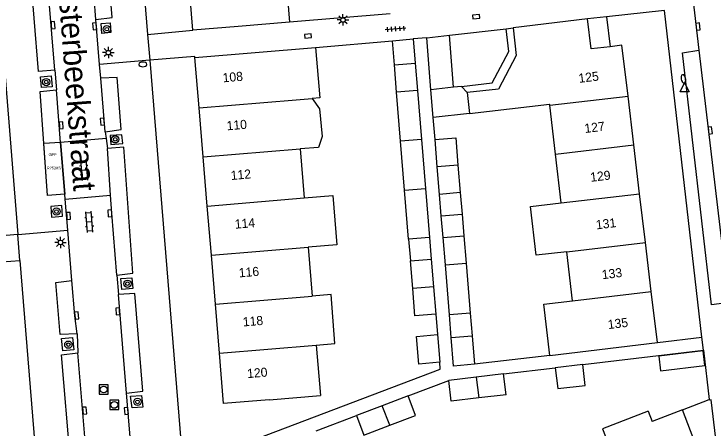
# Model space of a CAD drawing. Extents: x 125000 to 129004, y 397500 to 399008.
# Drawn here: x 127387.5 to 127464.2, y 398740.1 to 398785.6 of the extents above; entities that cross this region are included whole.
import ezdxf

# ---------------------------------------------------------------- set-up
doc = ezdxf.new("R2010")
doc.units = 0
for name, color, linetype in [('bp-anno-kenteken', 7, 'Continuous'), ('bp-grn-parkeervak', 7, 'Continuous'), ('gg-afsc-erfafscheiding', 7, 'Continuous'), ('gg-afsc-muur', 7, 'Continuous'), ('gg-anno-huisnummerreeks BGT', 7, 'Continuous'), ('gg-anno-openbare ruimte label', 7, 'Continuous'), ('gg-bbg-bijgebouw', 7, 'Continuous'), ('gg-bbg-gedigitaliseerde bebouwing', 7, 'Continuous'), ('gg-bbg-gedigitaliseerde bijgebouw', 7, 'Continuous'), ('gg-bbg-hoofdgebouw', 7, 'Continuous'), ('gg-bbg-luifel en loopbrug', 7, 'Continuous'), ('gg-bbg-tussenscheiding', 7, 'Continuous'), ('gg-knt-verharding', 7, 'Continuous'), ('gg-knt-verharding nz', 7, 'Continuous'), ('gt-grn-weggrens', 7, 'Continuous'), ('gt-symb-boom', 7, 'Continuous'), ('gt-symb-brandkraan', 7, 'Continuous'), ('gt-symb-klinker verharding', 7, 'Continuous'), ('gt-symb-kolk', 7, 'Continuous'), ('gt-symb-lichtmast', 7, 'Continuous'), ('gt-symb-rioolschacht', 7, 'Continuous'), ('gt-symb-tegel verharding', 7, 'Continuous'), ('gt-symb-waterafsluiter', 7, 'Continuous'), ('kenmerkpunt gehandicapten parkeerplaats', 7, 'Continuous')]:
    doc.layers.add(name, color=color, linetype=linetype)

# ---------------------------------------------------------------- blocks, each defined once
blk = doc.blocks.new('gt0-KOLK')
at = {"layer": 'gt-symb-kolk'}
blk.add_lwpolyline([(0, 0), (0.375, 0), (0.375, 0.4), (-0.375, 0.4), (-0.375, 0), (0, 0)], dxfattribs=at)
blk = doc.blocks.new('gt0-WAFSL')
at = {"layer": 'gt-symb-waterafsluiter'}
for p, q in [((-0.5, -0.333), (0, 0.667)), ((0, 0.667), (0.5, -0.333)), ((0.5, -0.333), (-0.5, -0.333))]:
    blk.add_line(p, q, dxfattribs=at)
blk = doc.blocks.new('gt0-BR')
at = {"layer": 'gt-symb-brandkraan'}
for centre, radius, start, end in [((-0.244, 0), 0.206, 107.56694, 252.43307), ((0.599, -2.664), 3, 106.89205, 107.56694), ((0, -0.691), 0.938, 73.10799, 106.89205), ((-0.599, -2.664), 3, 72.43309, 73.10799), ((0.244, 0), 0.206, 287.56695, 72.43309), ((0.599, 2.664), 3, 252.43307, 253.10797), ((0, 0.691), 0.938, 253.10797, 286.89206), ((-0.599, 2.664), 3, 286.89206, 287.56695)]:
    blk.add_arc(centre, radius, start, end, dxfattribs=at)
blk = doc.blocks.new('gt0-LMAST')
at = {"layer": 'gt-symb-lichtmast'}
for p, q in [((-0.182, 0.173), (-0.447, 0.438)), ((-0.005, 0.246), (-0.005, 0.621)), ((0.172, 0.173), (0.437, 0.438)), ((-0.255, -0.004), (-0.63, -0.004)), ((-0.182, -0.181), (-0.447, -0.446)), ((-0.005, -0.254), (-0.005, -0.629)), ((0.437, -0.446), (0.172, -0.181)), ((0.245, -0.004), (0.62, -0.004))]:
    blk.add_line(p, q, dxfattribs=at)
blk.add_circle((-0.005, -0.004), 0.25, dxfattribs=at)
blk = doc.blocks.new('gt0-TEG1')
at = {"layer": 'gt-symb-tegel verharding'}
for p, q in [((-1.125, 0), (1.125, 0)), ((-0.9, -0.25), (-0.9, 0.25)), ((-0.45, -0.25), (-0.45, 0.25)), ((0, -0.25), (0, 0.25)), ((0.45, -0.25), (0.45, 0.25)), ((0.9, -0.25), (0.9, 0.25))]:
    blk.add_line(p, q, dxfattribs=at)
blk = doc.blocks.new('gt0-BOOM')
at = {"layer": 'gt-symb-boom'}
for radius in [0.4, 0.2]:
    blk.add_circle((0, 0), radius, dxfattribs=at)
blk = doc.blocks.new('gt0-RS')
at = {"layer": 'gt-symb-rioolschacht'}
blk.add_lwpolyline([(-0.5, -0.5), (0.5, -0.5), (0.5, 0.5), (-0.5, 0.5)], close=True, dxfattribs=at)
blk.add_circle((0, 0), 0.375, dxfattribs=at)
blk = doc.blocks.new('gt0-KL1')
at = {"layer": 'gt-symb-klinker verharding'}
for p, q in [((-1.15, 0.3), (1.15, 0.3)), ((-1, -0.3), (-1, 0.3)), ((-0.5, 0.3), (-0.5, 0.45)), ((0, -0.3), (0, 0.3)), ((0.5, 0.3), (0.5, 0.45)), ((1, -0.3), (1, 0.3)), ((-1.15, -0.3), (1.15, -0.3)), ((-0.5, -0.45), (-0.5, -0.3)), ((0.5, -0.45), (0.5, -0.3))]:
    blk.add_line(p, q, dxfattribs=at)

msp = doc.modelspace()

# ---------------------------------------------------------------- linework, layer by layer
at = {"layer": 'bp-grn-parkeervak'}
msp.add_lwpolyline([(127392.621, 398771.519), (127392.623, 398771.489), (127393.081, 398765.803), (127391.188, 398765.673), (127390.772, 398771.384), (127392.621, 398771.519)], dxfattribs=at)
at = {"layer": 'gg-afsc-erfafscheiding'}
for p, q in [((127435.26, 398783.247), (127441.474, 398783.959)), ((127433.682, 398771.809), (127433.485, 398774.211)), ((127433.769, 398752.635), (127433.954, 398750.384)), ((127458.063, 398749.511), (127462.961, 398750.11)), ((127446.258, 398748.088), (127438.008, 398747.145)), ((127430.719, 398743.661), (127435.201, 398745.362)), ((127420.647, 398739.826), (127425.068, 398741.512))]:
    msp.add_line(p, q, dxfattribs=at)
msp.add_lwpolyline([(127410.906, 398737.739), (127434.263, 398746.611), (127434.203, 398747.347)], dxfattribs=at)
at = {"layer": 'gg-afsc-muur'}
for p, q in [((127428.754, 398785.615), (127417.739, 398784.672)), ((127420.572, 398781.902), (127429.005, 398782.638)), ((127449.878, 398747.105), (127463.126, 398748.678)), ((127463.126, 398748.678), (127463.748, 398743.276)), ((127441.208, 398746.072), (127446.869, 398746.744)), ((127460.815, 398742.145), (127463.748, 398743.276))]:
    msp.add_line(p, q, dxfattribs=at)
at = {"layer": 'gg-bbg-bijgebouw'}
for p, q in [((127429.22, 398780.001), (127431.51, 398780.188)), ((127431.51, 398780.188), (127431.757, 398777.178)), ((127429.467, 398776.991), (127429.22, 398780.001)), ((127431.757, 398777.178), (127432.199, 398771.801)), ((127429.908, 398771.613), (127429.467, 398776.991)), ((127432.199, 398771.801), (127432.64, 398766.421)), ((127430.349, 398766.232), (127429.908, 398771.613)), ((127432.64, 398766.421), (127433.08, 398761.041)), ((127430.789, 398760.853), (127430.349, 398766.232)), ((127433.08, 398761.041), (127430.789, 398760.853)), ((127430.984, 398758.474), (127433.274, 398758.659)), ((127433.274, 398758.659), (127433.521, 398755.649)), ((127431.231, 398755.464), (127430.984, 398758.474)), ((127433.521, 398755.649), (127433.769, 398752.635)), ((127433.954, 398750.384), (127434.203, 398747.347)), ((127438.008, 398747.145), (127435.724, 398746.929)), ((127449.878, 398747.105), (127446.869, 398746.744)), ((127438.205, 398745.717), (127435.201, 398745.362)), ((127441.208, 398746.072), (127438.205, 398745.717)), ((127441.474, 398743.791), (127441.208, 398746.072)), ((127430.719, 398743.661), (127427.896, 398742.587)), ((127427.896, 398742.587), (127425.068, 398741.512))]:
    msp.add_line(p, q, dxfattribs=at)
for points in [[(127433.769, 398752.635), (127431.478, 398752.447), (127431.231, 398755.464)], [(127434.203, 398747.347), (127431.912, 398747.158), (127431.663, 398750.196), (127433.954, 398750.384)], [(127446.869, 398746.744), (127447.142, 398744.457), (127450.15, 398744.811), (127449.878, 398747.105)], [(127428.714, 398740.439), (127431.537, 398741.513), (127430.719, 398743.661)], [(127425.068, 398741.512), (127425.885, 398739.363), (127428.714, 398740.439)]]:
    msp.add_lwpolyline(points, dxfattribs=at)
at = {"layer": 'gg-bbg-gedigitaliseerde bebouwing'}
for p, q in [((127417.286, 398790.189), (127417.739, 398784.672)), ((127437.458, 398774.671), (127446.254, 398775.696)), ((127446.269, 398775.564), (127446.254, 398775.696)), ((127446.894, 398770.2), (127446.269, 398775.564)), ((127418.88, 398770.764), (127419.321, 398765.383)), ((127447.519, 398764.837), (127446.894, 398770.2)), ((127419.763, 398760.001), (127420.204, 398754.619)), ((127448.77, 398754.099), (127448.144, 398759.472)), ((127420.652, 398749.237), (127421.109, 398743.688))]:
    msp.add_line(p, q, dxfattribs=at)
for points in [[(127442.248, 398784.048), (127442.593, 398781.04), (127440.653, 398777.333), (127437.203, 398776.946)], [(127420.572, 398781.902), (127421.055, 398776.363), (127420.214, 398776.293)], [(127420.214, 398776.293), (127421.03, 398775.153), (127421.294, 398772.124), (127420.896, 398770.931), (127418.88, 398770.764)], [(127419.321, 398765.383), (127422.456, 398765.64), (127422.898, 398760.258), (127419.763, 398760.001)], [(127448.144, 398759.472), (127444.767, 398759.094), (127444.166, 398764.462), (127447.519, 398764.837)], [(127420.652, 398749.237), (127422.694, 398749.394), (127422.282, 398754.778), (127420.204, 398754.619)], [(127446.258, 398748.088), (127445.625, 398753.747), (127448.77, 398754.099)], [(127457.062, 398741.985), (127452.048, 398740.051), (127453.205, 398737.052)]]:
    msp.add_lwpolyline(points, dxfattribs=at)
at = {"layer": 'gg-bbg-gedigitaliseerde bijgebouw'}
for p, q in [((127435.703, 398777.535), (127433.235, 398777.248)), ((127433.485, 398774.211), (127433.235, 398777.248)), ((127436.581, 398777.637), (127435.703, 398777.535)), ((127437.203, 398776.946), (127436.581, 398777.637)), ((127437.458, 398774.671), (127433.485, 398774.211)), ((127433.929, 398768.803), (127433.682, 398771.809)), ((127434.178, 398765.783), (127433.929, 398768.803)), ((127436.201, 398768.98), (127436.45, 398765.97)), ((127436.45, 398765.97), (127434.178, 398765.783)), ((127434.568, 398761.05), (127436.84, 398761.237)), ((127434.818, 398758.061), (127434.568, 398761.05)), ((127436.84, 398761.237), (127437.088, 398758.239)), ((127435.268, 398752.549), (127434.818, 398758.061)), ((127437.088, 398758.239), (127437.542, 398752.737)), ((127437.542, 398752.737), (127435.268, 398752.549)), ((127435.464, 398750.056), (127437.75, 398750.246)), ((127437.75, 398750.246), (127438.008, 398747.145)), ((127435.724, 398746.929), (127435.464, 398750.056)), ((127441.474, 398743.791), (127438.471, 398743.439))]:
    msp.add_line(p, q, dxfattribs=at)
for points in [[(127433.682, 398771.809), (127435.952, 398771.999), (127436.201, 398768.98)], [(127458.22, 398748.038), (127458.406, 398746.42), (127463.262, 398746.98), (127463.076, 398748.597), (127458.22, 398748.038)], [(127438.471, 398743.439), (127435.469, 398743.086), (127435.201, 398745.362)]]:
    msp.add_lwpolyline(points, dxfattribs=at)
at = {"layer": 'gg-bbg-hoofdgebouw'}
for p, q in [((127407.127, 398783.797), (127406.672, 398789.313)), ((127417.739, 398784.672), (127412.092, 398784.206)), ((127450.405, 398785.05), (127442.248, 398784.048)), ((127412.092, 398784.206), (127407.127, 398783.797)), ((127407.357, 398780.809), (127420.572, 398781.902)), ((127407.816, 398775.267), (127407.357, 398780.809)), ((127455.485, 398771.213), (127454.848, 398776.574)), ((127408.261, 398769.885), (127407.816, 398775.267)), ((127456.122, 398765.85), (127455.485, 398771.213)), ((127408.707, 398764.504), (127408.261, 398769.885)), ((127456.759, 398760.487), (127456.122, 398765.85)), ((127409.152, 398759.122), (127408.707, 398764.504)), ((127457.397, 398755.115), (127456.759, 398760.487)), ((127409.597, 398753.741), (127409.152, 398759.122)), ((127458.063, 398749.511), (127457.397, 398755.115)), ((127410.043, 398748.359), (127409.597, 398753.741)), ((127446.258, 398748.088), (127458.063, 398749.511)), ((127415.484, 398743.237), (127421.109, 398743.688)), ((127457.062, 398741.985), (127457.494, 398740.865)), ((127460.815, 398742.145), (127457.494, 398740.865)), ((127463.16, 398736.066), (127460.815, 398742.145))]:
    msp.add_line(p, q, dxfattribs=at)
for points in [[(127452.877, 398781.993), (127450.793, 398781.749), (127450.405, 398785.05)], [(127454.848, 398776.574), (127454.186, 398782.146), (127452.877, 398781.993)], [(127415.484, 398743.237), (127410.501, 398742.825), (127410.043, 398748.359)]]:
    msp.add_lwpolyline(points, dxfattribs=at)
at = {"layer": 'gg-bbg-luifel en loopbrug'}
for p, q in [((127452.497, 398785.251), (127450.405, 398785.05)), ((127452.497, 398785.251), (127452.877, 398781.993)), ((127441.474, 398783.959), (127442.248, 398784.048)), ((127432.766, 398782.961), (127435.26, 398783.247)), ((127435.703, 398777.535), (127435.26, 398783.247)), ((127429.005, 398782.638), (127431.292, 398782.837)), ((127429.22, 398780.001), (127429.005, 398782.638)), ((127431.292, 398782.837), (127431.51, 398780.188)), ((127433.235, 398777.248), (127432.766, 398782.961)), ((127434.373, 398763.417), (127434.178, 398765.783)), ((127436.45, 398765.97), (127436.645, 398763.604)), ((127434.373, 398763.417), (127436.645, 398763.604)), ((127434.568, 398761.05), (127434.373, 398763.417)), ((127436.645, 398763.604), (127436.84, 398761.237)), ((127433.08, 398761.041), (127433.274, 398758.659)), ((127430.789, 398760.853), (127430.984, 398758.474)), ((127435.464, 398750.056), (127435.268, 398752.549)), ((127437.542, 398752.737), (127437.75, 398750.246))]:
    msp.add_line(p, q, dxfattribs=at)
msp.add_lwpolyline([(127436.581, 398777.637), (127439.948, 398778.014), (127441.759, 398781.474), (127441.474, 398783.959)], dxfattribs=at)
at = {"layer": 'gg-bbg-tussenscheiding'}
for p, q in [((127431.757, 398777.178), (127429.467, 398776.991)), ((127418.437, 398776.146), (127420.214, 398776.293)), ((127437.203, 398776.946), (127437.458, 398774.671)), ((127446.269, 398775.564), (127454.848, 398776.574)), ((127407.816, 398775.267), (127418.437, 398776.146)), ((127432.199, 398771.801), (127429.908, 398771.613)), ((127446.894, 398770.2), (127455.485, 398771.213)), ((127408.261, 398769.885), (127418.88, 398770.764)), ((127436.201, 398768.98), (127433.929, 398768.803)), ((127430.349, 398766.232), (127432.64, 398766.421)), ((127447.519, 398764.837), (127456.122, 398765.85)), ((127408.707, 398764.504), (127419.321, 398765.383)), ((127448.144, 398759.472), (127456.759, 398760.487)), ((127409.152, 398759.122), (127419.763, 398760.001)), ((127434.818, 398758.061), (127437.088, 398758.239)), ((127433.521, 398755.649), (127431.231, 398755.464)), ((127448.77, 398754.099), (127457.397, 398755.115)), ((127409.597, 398753.741), (127420.204, 398754.619)), ((127410.043, 398748.359), (127420.652, 398749.237)), ((127438.205, 398745.717), (127438.471, 398743.439)), ((127428.714, 398740.439), (127427.896, 398742.587))]:
    msp.add_line(p, q, dxfattribs=at)
at = {"layer": 'gg-knt-verharding'}
for p, q in [((127397.928, 398834.883), (127402.16, 398783.346)), ((127382.349, 398829.51), (127387.937, 398761.392)), ((127461.96, 398787.322), (127462.627, 398781.609)), ((127458.831, 398785.974), (127452.497, 398785.251)), ((127462.961, 398750.11), (127458.831, 398785.974)), ((127396.891, 398780.052), (127396.486, 398784.986)), ((127402.16, 398783.346), (127407.127, 398783.797)), ((127402.395, 398780.502), (127406.041, 398735.891)), ((127391.989, 398779.406), (127392.159, 398777.241)), ((127397.014, 398778.551), (127396.891, 398780.052)), ((127397.507, 398772.662), (127397.608, 398771.93)), ((127397.608, 398771.93), (127392.623, 398771.489)), ((127397.608, 398771.93), (127397.763, 398770.807)), ((127393.126, 398765.261), (127393.081, 398765.803)), ((127393.126, 398765.261), (127398.092, 398765.7)), ((127393.409, 398761.839), (127393.126, 398765.261)), ((127393.866, 398756.316), (127393.409, 398761.839)), ((127388.156, 398758.527), (127391.557, 398716.702)), ((127398.79, 398756.9), (127398.956, 398754.785)), ((127394.428, 398750.47), (127394.515, 398748.37)), ((127400.874, 398731.367), (127399.86, 398743.97)), ((127463.757, 398743.198), (127463.748, 398743.276))]:
    msp.add_line(p, q, dxfattribs=at)
for points in [[(127396.486, 398784.986), (127398.263, 398785.209), (127397.387, 398795.903), (127395.609, 398795.785)], [(127391.989, 398779.406), (127390.207, 398779.279), (127389.252, 398791.008), (127391.027, 398791.141)], [(127397.062, 398784.524), (127398.048, 398784.627), (127398.14, 398783.537), (127397.155, 398783.433), (127397.062, 398784.524)], [(127465.97, 398753.929), (127464.019, 398753.655), (127460.808, 398781.318), (127462.627, 398781.609)], [(127407.357, 398780.809), (127407.35, 398780.899), (127402.395, 398780.502)], [(127390.41, 398778.681), (127391.599, 398778.787), (127391.698, 398777.599), (127390.508, 398777.494), (127390.41, 398778.681)], [(127397.507, 398772.662), (127399.265, 398772.912), (127398.825, 398778.625), (127397.014, 398778.551)], [(127393.081, 398765.803), (127391.188, 398765.673), (127390.359, 398777.062), (127392.159, 398777.241)], [(127398.058, 398772.227), (127398.14, 398771.27), (127399.431, 398771.376), (127399.349, 398772.333), (127398.058, 398772.227)], [(127398.79, 398756.9), (127400.554, 398757.117), (127399.558, 398770.957), (127397.763, 398770.807)], [(127391.539, 398764.456), (127391.623, 398763.275), (127392.826, 398763.383), (127392.742, 398764.564), (127391.539, 398764.456)], [(127387.937, 398761.392), (127383.631, 398761.015), (127383.578, 398761.105), (127382.908, 398761.042)], [(127383.155, 398758.063), (127383.167, 398758.145), (127388.156, 398758.527)], [(127394.428, 398750.47), (127392.567, 398750.383), (127392.079, 398756.108), (127393.866, 398756.316)], [(127399.231, 398756.539), (127400.416, 398756.636), (127400.535, 398755.453), (127399.35, 398755.356), (127399.231, 398756.539)], [(127399.86, 398743.97), (127401.639, 398744.173), (127400.756, 398754.889), (127398.956, 398754.785)], [(127392.72, 398749.942), (127393.92, 398750.072), (127394.051, 398748.734), (127392.851, 398748.604), (127392.72, 398749.942)], [(127395.479, 398736.578), (127393.704, 398736.477), (127392.731, 398748.171), (127394.515, 398748.37)], [(127400.298, 398743.632), (127401.476, 398743.709), (127401.634, 398742.413), (127400.457, 398742.336), (127400.298, 398743.632)], [(127465.999, 398726.087), (127463.961, 398743.231), (127463.757, 398743.198)]]:
    msp.add_lwpolyline(points, dxfattribs=at)
at = {"layer": 'gg-knt-verharding nz'}
for p, q in [((127396.486, 398784.986), (127395.609, 398795.785)), ((127391.989, 398779.406), (127391.027, 398791.141)), ((127397.507, 398772.662), (127397.014, 398778.551)), ((127392.623, 398771.489), (127392.159, 398777.241)), ((127393.081, 398765.803), (127392.623, 398771.489)), ((127398.092, 398765.7), (127397.763, 398770.807)), ((127399.86, 398743.97), (127398.956, 398754.785)), ((127395.479, 398736.578), (127394.515, 398748.37))]:
    msp.add_line(p, q, dxfattribs=at)
for points in [[(127462.627, 398781.609), (127465.159, 398760.04), (127465.97, 398753.929)], [(127398.79, 398756.9), (127398.219, 398763.72), (127398.092, 398765.7)], [(127394.428, 398750.47), (127394.192, 398752.462), (127393.866, 398756.316)]]:
    msp.add_lwpolyline(points, dxfattribs=at)
at = {"layer": 'gt-grn-weggrens'}
for p, q in [((127402.16, 398783.346), (127402.395, 398780.502)), ((127432.766, 398782.961), (127431.292, 398782.837)), ((127402.395, 398780.502), (127396.891, 398780.052)), ((127387.937, 398761.392), (127393.409, 398761.839)), ((127388.156, 398758.527), (127387.937, 398761.392)), ((127463.126, 398748.678), (127462.961, 398750.11))]:
    msp.add_line(p, q, dxfattribs=at)

# ---------------------------------------------------------------- block references
at = {"layer": 'gt-symb-boom'}
for p in [(127397.678, 398783.915), (127391.041, 398778.111), (127398.608, 398771.821), (127392.157, 398763.893), (127399.951, 398755.976), (127401.05, 398743.006)]:
    msp.add_blockref('gt0-BOOM', p, dxfattribs=at)
at = {"layer": 'gt-symb-boom', "rotation": 40.98653320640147}
msp.add_blockref('gt0-BOOM', (127393.465, 398749.285), dxfattribs=at)
at = {"layer": 'gt-symb-brandkraan'}
msp.add_blockref('gt0-BR', (127401.639, 398780.044), dxfattribs=at)
at = {"layer": 'gt-symb-brandkraan', "rotation": -79.39794170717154}
msp.add_blockref('gt0-BR', (127460.922, 398778.467), dxfattribs=at)
at = {"layer": 'gt-symb-klinker verharding'}
for p, rotation in [((127395.181, 398768.467), -85.35527839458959), ((127395.772, 398762.749), 94.58762565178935)]:
    msp.add_blockref('gt0-KL1', p, dxfattribs=dict(at, rotation=rotation))
at = {"layer": 'gt-symb-kolk'}
for p, rotation in [((127438.219, 398785.096), 5.391463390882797), ((127391.597, 398784.338), -85.46947943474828), ((127396.554, 398784.239), 95.22036163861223), ((127462.332, 398784.175), -83.45090842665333), ((127419.726, 398783.368), -175.06501407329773), ((127397.405, 398773.774), 95.16330681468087), ((127392.485, 398773.35), -85.46947943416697), ((127463.666, 398772.77), -83.28012011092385), ((127398.219, 398763.72), 94.75888567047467), ((127393.285, 398763.401), -85.12211913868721), ((127399.095, 398752.964), 94.87788085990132), ((127394.192, 398752.462), -83.22321716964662), ((127395.055, 398742.031), -85.52659354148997), ((127400.024, 398742.022), 94.82076607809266)]:
    msp.add_blockref('gt0-KOLK', p, dxfattribs=dict(at, rotation=rotation))
at = {"layer": 'gt-symb-lichtmast'}
for p in [(127423.591, 398784.93), (127397.86, 398781.345), (127392.614, 398760.508)]:
    msp.add_blockref('gt0-LMAST', p, dxfattribs=at)
at = {"layer": 'gt-symb-rioolschacht'}
for p in [(127397.345, 398744.361), (127398.505, 398742.673)]:
    msp.add_blockref('gt0-RS', p, dxfattribs=at)
at = {"layer": 'gt-symb-tegel verharding', "rotation": -175.81229548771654}
msp.add_blockref('gt0-TEG1', (127429.342, 398783.942), dxfattribs=at)
at = {"layer": 'gt-symb-waterafsluiter'}
msp.add_blockref('gt0-WAFSL', (127461.051, 398777.354), dxfattribs=at)

# ---------------------------------------------------------------- texts
at = {"layer": 'bp-anno-kenteken'}
msp.add_text('R253KS', height=0.3, dxfattribs=at).set_placement((127391.117, 398768.514))
at = {"layer": 'gg-anno-huisnummerreeks BGT'}
for s, rotation, p in [('108', 4.8, (127410.428, 398778.076)), ('125', 6.8, (127449.475, 398778.019)), ('110', 4.7, (127410.864, 398772.807)), ('127', 6.8, (127450.129, 398772.512)), ('112', 4.8, (127411.315, 398767.354)), ('129', 6.8, (127450.766, 398767.154)), ('114', 4.7, (127411.758, 398762.008)), ('131', 6.8, (127451.386, 398761.934)), ('116', 4.7, (127412.2, 398756.663)), ('133', 6.8, (127452.036, 398756.461)), ('118', 4.8, (127412.645, 398751.278)), ('135', 6.8, (127452.686, 398750.989)), ('120', 4.7, (127413.116, 398745.605))]:
    msp.add_text(s, height=1, rotation=rotation, dxfattribs=at).set_placement(p)
at = {"layer": 'gg-anno-openbare ruimte label'}
msp.add_text('Oosterbeekstraat', height=2.5, rotation=274.3, dxfattribs=at).set_placement((127392.116, 398791.642))
at = {"layer": 'kenmerkpunt gehandicapten parkeerplaats'}
msp.add_text('GPP', height=0.3, dxfattribs=at).set_placement((127391.3, 398769.988))

doc.saveas('drawing.dxf')
